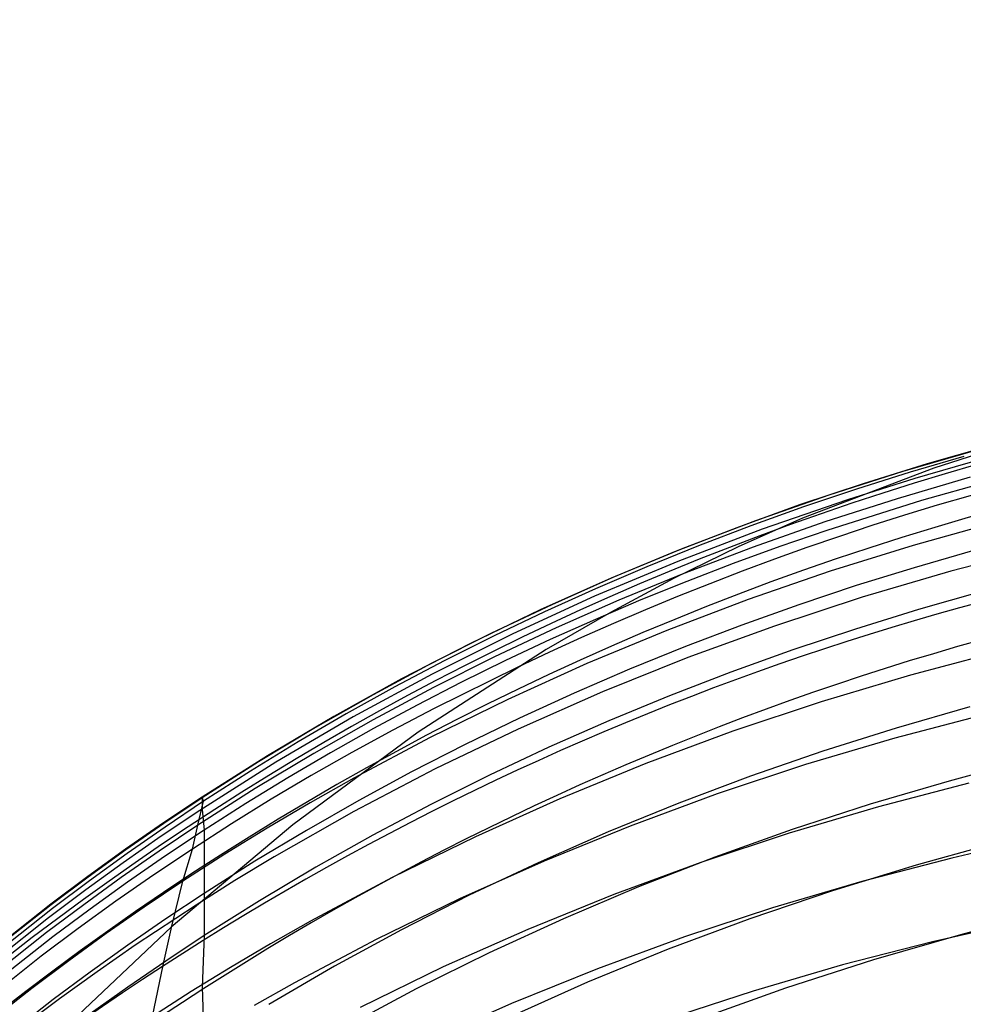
# Model space of a CAD drawing. Extents: x -383 to 1849, y -1185 to -529.
# Tile 849 of 870: x 1822.8 to 1827.75, y -916.56 to -911.39. Entities that reach past the tile are written whole.
import ezdxf

# ---------------------------------------------------------------- set-up
doc = ezdxf.new("R2010")
doc.units = 0
doc.layers.add('PREDEFINITO', color=7, linetype='CONTINUOUS')

msp = doc.modelspace()

# ---------------------------------------------------------------- linework, layer by layer
at = {"layer": 'PREDEFINITO'}
for p, q in [((1827.829916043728, -913.6477987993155, 577.7345837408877), (1827.436939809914, -913.762162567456, 577.7228063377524)), ((1827.902628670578, -913.6259998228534, 575.6608679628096), (1827.563900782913, -913.7224350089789, 575.6534859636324)), ((1827.948265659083, -913.6328807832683, 573.6659040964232), (1827.59902855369, -913.7445129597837, 572.9029159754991)), ((1827.756524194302, -913.6831890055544, 573.8586950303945), (1827.474008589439, -913.7663148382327, 573.8537616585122)), ((1827.856007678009, -913.6957905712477, 571.8737264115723), (1827.499090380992, -913.7988662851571, 571.8711002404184)), ((1827.59902855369, -913.7445129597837, 572.9029159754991), (1826.909779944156, -914.0071041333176, 571.3290369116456)), ((1827.436939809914, -913.762162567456, 577.7228063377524), (1827.047515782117, -913.8869148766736, 577.7106208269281)), ((1827.474008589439, -913.7663148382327, 573.8537616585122), (1827.193309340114, -913.8548520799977, 573.8487663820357)), ((1827.563900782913, -913.7224350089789, 575.6534859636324), (1827.227723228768, -913.8265706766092, 575.6459845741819)), ((1827.499090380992, -913.7988662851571, 571.8711002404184), (1827.145040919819, -913.9105333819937, 571.8685194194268)), ((1827.789893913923, -913.7926761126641, 569.8550061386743), (1827.406244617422, -913.905224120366, 569.8562750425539)), ((1828.03841188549, -913.7738612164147, 581.9204482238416), (1827.534881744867, -913.9143417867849, 581.8982895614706)), ((1827.227723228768, -913.8265706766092, 575.6459845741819), (1826.894299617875, -913.9383946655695, 575.638367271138)), ((1827.193309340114, -913.8548520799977, 573.8487663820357), (1826.914545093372, -913.9487938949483, 573.8437108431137)), ((1827.047515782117, -913.8869148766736, 577.7106208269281), (1826.661964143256, -914.0220374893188, 577.6980334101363)), ((1827.145040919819, -913.9105333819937, 571.8685194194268), (1826.696793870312, -914.0658455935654, 571.8652877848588)), ((1827.406244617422, -913.905224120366, 569.8562750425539), (1827.025967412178, -914.0277248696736, 569.8577839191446)), ((1827.534881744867, -913.9143417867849, 581.8982895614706), (1827.037004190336, -914.0718196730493, 581.8745776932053)), ((1826.894299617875, -913.9383946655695, 575.638367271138), (1826.563833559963, -914.0578948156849, 575.6306375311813)), ((1826.914545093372, -913.9487938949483, 573.8437108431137), (1826.637834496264, -914.0481334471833, 573.838596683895)), ((1826.661964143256, -914.0220374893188, 577.6980334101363), (1826.280605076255, -914.1675121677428, 577.6850502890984)), ((1826.909779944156, -914.0071041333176, 571.3290369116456), (1826.571244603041, -914.1583583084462, 570.5439994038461)), ((1827.025967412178, -914.0277248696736, 569.8577839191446), (1826.649358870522, -914.1601605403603, 569.8595333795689)), ((1827.931655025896, -914.0276005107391, 565.8393756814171), (1827.491190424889, -914.1506052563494, 565.8496799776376)), ((1826.563833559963, -914.0578948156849, 575.6306375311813), (1826.236528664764, -914.1850589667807, 575.6227988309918)), ((1826.696793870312, -914.0658455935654, 571.8652877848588), (1826.254126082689, -914.2351568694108, 571.8621372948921)), ((1826.637834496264, -914.0481334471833, 573.838596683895), (1826.363296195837, -914.1528639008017, 573.8334255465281)), ((1827.037004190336, -914.0718196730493, 581.8745776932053), (1826.790392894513, -914.1569215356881, 581.8621438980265)), ((1826.280605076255, -914.1675121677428, 577.6850502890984), (1825.903758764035, -914.3233206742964, 577.6716776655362)), ((1826.363296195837, -914.1528639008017, 573.8334255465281), (1826.091048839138, -914.2629784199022, 573.8281990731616)), ((1826.571244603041, -914.1583583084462, 570.5439994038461), (1826.235511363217, -914.3236361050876, 569.7663927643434)), ((1826.649358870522, -914.1601605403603, 569.8595333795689), (1826.276715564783, -914.3025133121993, 569.8615240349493)), ((1826.790392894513, -914.1569215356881, 581.8621438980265), (1826.545444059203, -914.2462594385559, 581.8493273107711)), ((1827.491190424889, -914.1506052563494, 565.8496799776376), (1827.054996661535, -914.2866044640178, 565.8607709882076)), ((1827.801426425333, -914.1799350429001, 585.9601414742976), (1827.495580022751, -914.2678924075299, 585.9432432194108)), ((1828.159372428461, -914.1639994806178, 563.8277120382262), (1827.688923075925, -914.2861848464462, 563.8427960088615)), ((1826.236528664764, -914.1850589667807, 575.6227988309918), (1825.912588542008, -914.319874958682, 575.6148546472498)), ((1826.254126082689, -914.2351568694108, 571.8621372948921), (1825.817536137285, -914.4184371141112, 571.8590718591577)), ((1826.091048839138, -914.2629784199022, 573.8281990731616), (1825.821211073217, -914.3784701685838, 573.8229189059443)), ((1826.545444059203, -914.2462594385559, 581.8493273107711), (1826.30224078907, -914.3398289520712, 581.8361297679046)), ((1827.495580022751, -914.2678924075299, 585.9432432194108), (1827.191848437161, -914.3621342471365, 585.9255449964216)), ((1827.688923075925, -914.2861848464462, 563.8427960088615), (1827.223018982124, -914.423014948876, 563.8590361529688)), ((1825.903758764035, -914.3233206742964, 577.6716776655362), (1825.531745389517, -914.4894447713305, 577.657921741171)), ((1825.912588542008, -914.319874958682, 575.6148546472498), (1825.592216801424, -914.4623306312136, 575.6068084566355)), ((1826.235511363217, -914.3236361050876, 569.7663927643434), (1825.899991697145, -914.5037156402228, 568.9959829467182)), ((1826.276715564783, -914.3025133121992, 569.8615240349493), (1825.944324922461, -914.4393709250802, 569.8635264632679)), ((1827.054996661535, -914.2866044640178, 565.8607709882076), (1826.623518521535, -914.4355714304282, 565.8726443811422)), ((1825.821211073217, -914.3784701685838, 573.8229189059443), (1825.55390154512, -914.4993323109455, 573.8175866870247)), ((1826.30224078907, -914.3398289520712, 581.8361297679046), (1826.060866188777, -914.4376256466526, 581.8225531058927)), ((1827.191848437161, -914.3621342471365, 585.9255449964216), (1826.890381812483, -914.462652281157, 585.9070504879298)), ((1825.817536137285, -914.4184371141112, 571.8590718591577), (1825.387522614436, -914.6156562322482, 571.856095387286)), ((1825.944324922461, -914.4393709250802, 569.8635264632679), (1825.615617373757, -914.5842653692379, 569.8657259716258)), ((1826.060866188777, -914.4376256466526, 581.8225531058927), (1825.821403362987, -914.5396450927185, 581.808599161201)), ((1826.623518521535, -914.4355714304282, 565.8726443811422), (1826.197200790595, -914.5974794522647, 565.8852958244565)), ((1827.223018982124, -914.423014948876, 563.8590361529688), (1826.762193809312, -914.5744565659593, 563.8764238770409)), ((1827.851873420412, -914.3934291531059, 587.9903088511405), (1827.518377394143, -914.4880968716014, 587.9701832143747)), ((1825.531745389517, -914.4894447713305, 577.657921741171), (1825.164885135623, -914.6658662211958, 577.6437887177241)), ((1825.592216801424, -914.4623306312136, 575.6068084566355), (1825.275617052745, -914.612413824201, 575.5986637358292)), ((1826.890381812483, -914.462652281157, 585.9070504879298), (1826.591330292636, -914.569438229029, 585.8877633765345)), ((1827.518377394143, -914.4880968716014, 587.9701832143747), (1827.187378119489, -914.5902070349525, 587.9489631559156)), ((1825.55390154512, -914.4993323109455, 573.8175866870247), (1825.289238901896, -914.6255580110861, 573.8122040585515)), ((1825.899991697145, -914.5037156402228, 568.9959829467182), (1825.563395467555, -914.6987655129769, 568.2296388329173)), ((1825.821403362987, -914.5396450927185, 581.808599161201), (1825.583935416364, -914.6458828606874, 581.7942697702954)), ((1825.615617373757, -914.5842653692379, 569.8657259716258), (1825.290810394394, -914.7371835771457, 569.8681230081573)), ((1826.591330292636, -914.569438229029, 585.8877633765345), (1826.29484402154, -914.6824838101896, 585.8676873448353)), ((1826.762193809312, -914.5744565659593, 563.8764238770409), (1826.306981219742, -914.7404764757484, 563.8949505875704)), ((1827.187378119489, -914.5902070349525, 587.9489631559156), (1826.859069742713, -914.6997489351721, 587.9266536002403)), ((1825.275617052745, -914.612413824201, 575.5986637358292), (1824.962992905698, -914.7701123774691, 575.5904239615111)), ((1825.387522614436, -914.6156562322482, 571.856095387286), (1824.964584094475, -914.8267841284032, 571.8532117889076)), ((1825.289238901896, -914.6255580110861, 573.8122040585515), (1825.027341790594, -914.7571404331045, 573.8067726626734)), ((1825.583935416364, -914.6458828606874, 581.7942697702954), (1825.348545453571, -914.7563345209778, 581.7795667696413)), ((1826.197200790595, -914.5974794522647, 565.8852958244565), (1825.776488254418, -914.7723018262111, 565.8987209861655)), ((1825.164885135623, -914.6658662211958, 577.6437887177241), (1824.803498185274, -914.8525667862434, 577.6292847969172)), ((1825.563395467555, -914.6987655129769, 568.2296388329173), (1824.890992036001, -915.1322728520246, 566.710253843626)), ((1826.29484402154, -914.6824838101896, 585.8676873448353), (1826.001073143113, -914.8017807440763, 585.8468260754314)), ((1826.859069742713, -914.6997489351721, 587.9266536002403), (1826.533646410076, -914.8167118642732, 587.9032594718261)), ((1825.290810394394, -914.7371835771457, 569.8681230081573), (1824.970121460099, -914.8981124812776, 569.8707180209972)), ((1826.306981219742, -914.7404764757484, 563.8949505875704), (1825.857914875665, -914.9210414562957, 563.9146076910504)), ((1827.949328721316, -914.7070462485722, 559.8353062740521), (1827.475984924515, -914.8324305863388, 559.8600977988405)), ((1824.962992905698, -914.7701123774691, 575.5904239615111), (1824.654547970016, -914.9354141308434, 575.5820926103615)), ((1825.027341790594, -914.7571404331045, 573.8067726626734), (1824.768328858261, -914.8940727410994, 573.8012941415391)), ((1825.41367533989, -914.7905809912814, 567.8877417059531), (1824.973689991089, -915.0071844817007, 567.8975549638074)), ((1825.348545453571, -914.7563345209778, 581.7795667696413), (1825.115316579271, -914.8709956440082, 581.7644919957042)), ((1825.776488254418, -914.7723018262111, 565.8987209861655), (1825.361825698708, -914.9600118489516, 565.9129155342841)), ((1826.001073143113, -914.8017807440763, 585.8468260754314), (1825.710167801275, -914.9273207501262, 585.8251832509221)), ((1824.803498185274, -914.8525667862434, 577.6292847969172), (1824.447904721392, -915.0495282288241, 577.6144161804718)), ((1824.964584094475, -914.8267841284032, 571.8532117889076), (1824.54921915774, -915.051790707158, 571.8504249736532)), ((1826.533646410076, -914.8167118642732, 587.9032594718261), (1826.211302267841, -914.9410851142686, 587.8787856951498)), ((1827.475984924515, -914.8324305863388, 559.8600977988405), (1827.007373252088, -914.972702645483, 559.8866154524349)), ((1824.768328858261, -914.8940727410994, 573.8012941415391), (1824.512318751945, -915.0363480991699, 573.795770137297)), ((1824.970121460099, -914.8981124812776, 569.8707180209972), (1824.653768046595, -915.067039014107, 569.8735114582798)), ((1825.115316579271, -914.8709956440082, 581.7644919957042), (1824.884331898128, -914.989861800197, 581.7490472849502)), ((1824.654547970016, -914.9354141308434, 575.5820926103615), (1824.350485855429, -915.1083069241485, 575.5736731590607)), ((1825.857914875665, -914.9210414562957, 563.9146076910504), (1825.415528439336, -915.1161182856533, 563.9353865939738)), ((1825.710167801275, -914.9273207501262, 585.8251832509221), (1825.422278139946, -915.0590955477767, 585.802762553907)), ((1826.211302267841, -914.9410851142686, 587.8787856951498), (1825.892231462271, -915.0728579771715, 587.8532371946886)), ((1824.884331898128, -914.989861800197, 581.7490472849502), (1824.655674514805, -915.1129285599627, 581.7332344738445)), ((1824.973689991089, -915.0071844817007, 567.8975549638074), (1824.756692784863, -915.1210998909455, 567.9026980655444)), ((1825.361825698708, -914.9600118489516, 565.9129155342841), (1824.953657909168, -915.1605828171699, 565.9278751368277)), ((1827.007373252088, -914.972702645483, 559.8866154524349), (1826.544039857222, -915.1278316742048, 559.9148446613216)), ((1827.788283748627, -914.9996321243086, 592.0614807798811), (1827.400662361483, -915.1111145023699, 592.0329551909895)), ((1824.447904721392, -915.0495282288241, 577.6144161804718), (1824.098424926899, -915.2567323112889, 577.5991890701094)), ((1824.54921915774, -915.051790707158, 571.8504249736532), (1824.141926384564, -915.290645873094, 571.8477388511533)), ((1824.512318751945, -915.0363480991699, 573.795770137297), (1824.259430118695, -915.183959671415, 573.790202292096)), ((1825.422278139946, -915.0590955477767, 585.802762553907), (1825.137554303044, -915.1970968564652, 585.7795676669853)), ((1827.868259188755, -915.0386810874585, 557.8491188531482), (1827.394288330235, -915.1634411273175, 557.8786371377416)), ((1824.350485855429, -915.1083069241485, 575.5736731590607), (1824.051010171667, -915.2887785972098, 575.5651690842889)), ((1824.653768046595, -915.067039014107, 569.8735114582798), (1824.341967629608, -915.2439501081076, 569.8765037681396)), ((1824.655674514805, -915.1129285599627, 581.7332344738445), (1824.429427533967, -915.240191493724, 581.7170553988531)), ((1825.892231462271, -915.0728579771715, 587.8532371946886), (1825.576628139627, -915.2120197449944, 587.8266188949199)), ((1827.400662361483, -915.1111145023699, 592.0329551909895), (1827.01652482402, -915.232614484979, 592.0025229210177)), ((1824.890992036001, -915.1322728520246, 566.710253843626), (1824.231535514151, -915.6193205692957, 565.209345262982)), ((1824.756692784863, -915.1210998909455, 567.9026980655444), (1824.541785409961, -915.2387528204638, 567.9079984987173)), ((1824.953657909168, -915.1605828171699, 565.9278751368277), (1824.552429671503, -915.3739880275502, 565.9435954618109)), ((1825.415528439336, -915.1161182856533, 563.9353865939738), (1824.980355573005, -915.3256737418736, 563.9572787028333)), ((1826.544039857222, -915.1278316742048, 559.9148446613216), (1826.086530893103, -915.2977869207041, 559.9447708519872)), ((1827.394288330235, -915.1634411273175, 557.8786371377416), (1826.925087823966, -915.3030192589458, 557.910144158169)), ((1824.259430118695, -915.183959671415, 573.790202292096), (1824.009781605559, -915.3369006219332, 573.7845922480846)), ((1825.137554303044, -915.1970968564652, 585.7795676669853), (1824.85614643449, -915.3413163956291, 585.7556022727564)), ((1825.576628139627, -915.2120197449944, 587.8266188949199), (1825.264686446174, -915.3585597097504, 587.7989357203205)), ((1824.098424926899, -915.2567323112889, 577.5991890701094), (1823.755378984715, -915.4741607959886, 577.5836096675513)), ((1824.341967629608, -915.2439501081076, 569.8765037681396), (1824.03493768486, -915.4288326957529, 569.8796953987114)), ((1824.429427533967, -915.240191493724, 581.7170553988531), (1824.205674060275, -915.3716461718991, 581.7005118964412)), ((1824.541785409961, -915.2387528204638, 567.9079984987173), (1824.329037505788, -915.360139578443, 567.9134560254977)), ((1827.01652482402, -915.232614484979, 592.0025229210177), (1826.636178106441, -915.36411570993, 591.9701924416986)), ((1824.141926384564, -915.290645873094, 571.8477388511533), (1823.743204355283, -915.5433195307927, 571.8451573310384)), ((1824.051010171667, -915.2887785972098, 575.5651690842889), (1823.75632452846, -915.4768169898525, 575.5565838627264)), ((1826.086530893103, -915.2977869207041, 559.9447708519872), (1825.635392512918, -915.4825376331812, 559.976379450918)), ((1826.925087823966, -915.3030192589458, 557.910144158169), (1826.461208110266, -915.4573833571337, 557.9436215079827)), ((1828.096805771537, -915.2786466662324, 594.0964341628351), (1827.678887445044, -915.3891292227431, 594.0651725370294)), ((1824.009781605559, -915.3369006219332, 573.7845922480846), (1823.763491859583, -915.4951641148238, 573.7789416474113)), ((1824.205674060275, -915.3716461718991, 581.7005118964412), (1823.984497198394, -915.5072881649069, 581.6836058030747)), ((1824.329037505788, -915.360139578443, 567.9134560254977), (1824.11851871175, -915.4852564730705, 567.9190704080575)), ((1824.980355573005, -915.3256737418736, 563.9572787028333), (1824.552929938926, -915.549674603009, 563.9802754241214)), ((1824.85614643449, -915.3413163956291, 585.7556022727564), (1824.578204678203, -915.4917458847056, 585.7308700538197)), ((1825.264686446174, -915.3585597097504, 587.7989357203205), (1824.956600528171, -915.5124671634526, 587.7701925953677)), ((1826.636178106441, -915.36411570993, 591.9701924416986), (1826.259929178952, -915.5056018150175, 591.9359722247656)), ((1824.552429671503, -915.3739880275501, 565.9435954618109), (1824.32393847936, -915.5031326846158, 565.9530236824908)), ((1827.678887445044, -915.3891292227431, 594.0651725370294), (1827.264717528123, -915.5110617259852, 594.0314810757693)), ((1827.78217935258, -915.4007073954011, 555.8692191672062), (1827.308340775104, -915.5248348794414, 555.9033722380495)), ((1823.755378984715, -915.4741607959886, 577.5836096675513), (1823.553015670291, -915.6093387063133, 577.574107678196)), ((1823.75632452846, -915.4768169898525, 575.5565838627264), (1823.553974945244, -915.6122626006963, 575.5505572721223)), ((1824.03493768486, -915.4288326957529, 569.8796953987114), (1823.732895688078, -915.6216737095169, 569.8830867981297)), ((1823.763491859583, -915.4951641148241, 573.7789416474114), (1823.755378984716, -915.4741607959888, 577.5836096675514)), ((1823.755378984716, -915.4741607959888, 577.5836096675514), (1823.756579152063, -915.539152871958, 579.657541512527)), ((1826.461208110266, -915.4573833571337, 557.9436215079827), (1826.00319962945, -915.6265012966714, 557.9790507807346)), ((1823.763491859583, -915.4951641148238, 573.7789416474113), (1823.561280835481, -915.6308379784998, 573.774212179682)), ((1823.732895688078, -915.6216737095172, 569.88308679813), (1823.763491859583, -915.4951641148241, 573.7789416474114)), ((1823.984497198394, -915.5072881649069, 581.6836058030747), (1823.765980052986, -915.6471130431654, 581.6663389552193)), ((1824.11851871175, -915.4852564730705, 567.9190704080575), (1823.910298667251, -915.614099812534, 567.9248414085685)), ((1824.32393847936, -915.5031326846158, 565.9530236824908), (1824.097998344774, -915.6365479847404, 565.9627035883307)), ((1824.578204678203, -915.4917458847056, 585.7308700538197), (1824.303879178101, -915.6483770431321, 585.7053746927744)), ((1824.956600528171, -915.5124671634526, 587.7701925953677), (1824.652564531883, -915.6737313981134, 587.7403944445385)), ((1825.635392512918, -915.4825376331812, 559.976379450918), (1825.191170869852, -915.6820530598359, 560.0096558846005)), ((1826.259929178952, -915.5056018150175, 591.9359722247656), (1825.888085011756, -915.6570564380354, 591.8998707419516)), ((1827.308340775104, -915.5248348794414, 555.9033722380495), (1826.839282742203, -915.6637350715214, 555.9397826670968)), ((1827.264717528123, -915.5110617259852, 594.0314810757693), (1826.854674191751, -915.6444259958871, 593.9953702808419)), ((1823.743204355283, -915.5433195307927, 571.8451573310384), (1823.54099258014, -915.6790713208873, 571.8438675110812)), ((1823.756579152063, -915.539152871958, 579.657541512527), (1823.765980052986, -915.6471130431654, 581.6663389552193)), ((1824.552929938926, -915.549674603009, 563.9802754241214), (1824.133785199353, -915.7880876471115, 564.0043681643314)), ((1823.553015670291, -915.6093387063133, 577.574107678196), (1823.353108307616, -915.7481206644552, 577.5644846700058)), ((1823.553974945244, -915.6122626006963, 575.5505572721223), (1823.354079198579, -915.7513130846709, 575.5444947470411)), ((1823.561280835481, -915.6308379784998, 573.774212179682), (1823.361506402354, -915.770127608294, 573.7694571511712)), ((1823.732895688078, -915.6216737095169, 569.8830867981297), (1823.530618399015, -915.7572277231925, 569.8855051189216)), ((1824.231535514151, -915.6193205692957, 565.209345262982), (1823.592325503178, -916.1566265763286, 563.7275767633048)), ((1823.910298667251, -915.614099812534, 567.9248414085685), (1823.704447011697, -915.7466659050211, 567.9307687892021)), ((1823.704447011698, -915.7466659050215, 567.9307687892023), (1823.732895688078, -915.6216737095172, 569.88308679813)), ((1826.00319962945, -915.6265012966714, 557.9790507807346), (1825.551612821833, -915.810340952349, 558.0164135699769)), ((1823.54099258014, -915.6790713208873, 571.8438675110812), (1823.341225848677, -915.8184322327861, 571.842606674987)), ((1823.765980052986, -915.6471130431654, 581.6663389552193), (1823.563775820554, -915.7818670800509, 581.649840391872)), ((1823.765980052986, -915.6471130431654, 581.6663389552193), (1823.766677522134, -915.9802112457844, 585.652109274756)), ((1824.097998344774, -915.6365479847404, 565.9627035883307), (1823.874695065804, -915.7742287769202, 565.9726343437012)), ((1824.303879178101, -915.6483770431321, 585.7053746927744), (1824.033320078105, -915.8112015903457, 585.67911987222)), ((1824.652564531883, -915.6737313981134, 587.7403944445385), (1824.352772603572, -915.8423417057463, 587.7095461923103)), ((1825.191170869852, -915.6820530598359, 560.0096558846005), (1824.754412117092, -915.8963024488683, 560.044585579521)), ((1825.888085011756, -915.6570564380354, 591.8998707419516), (1825.520952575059, -915.818463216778, 591.86189646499)), ((1826.839282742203, -915.6637350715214, 555.9397826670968), (1826.375555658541, -915.8173761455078, 555.9784289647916)), ((1826.854674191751, -915.6444259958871, 593.9953702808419), (1826.449135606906, -915.7892038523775, 593.9568506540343)), ((1827.950094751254, -915.7090130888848, 596.085072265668), (1827.506438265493, -915.8308323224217, 596.0482694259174)), ((1828.170108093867, -915.6854697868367, 553.8584415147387), (1827.69299591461, -915.7940232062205, 553.8946165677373)), ((1823.353108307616, -915.7481206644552, 577.5644846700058), (1823.15568741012, -915.890445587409, 577.5547439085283)), ((1823.354079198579, -915.7513130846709, 575.5444947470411), (1823.15666785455, -915.8939073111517, 575.5383980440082)), ((1823.361506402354, -915.770127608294, 573.7694571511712), (1823.164199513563, -915.912971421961, 573.7646779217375)), ((1823.530618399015, -915.7572277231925, 569.8855051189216), (1823.330775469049, -915.8963887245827, 569.8880145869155)), ((1823.563775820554, -915.7818670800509, 581.649840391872), (1823.364009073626, -915.9202259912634, 581.633033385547)), ((1823.704447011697, -915.7466659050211, 567.9307687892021), (1823.502094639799, -915.8822120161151, 567.9368193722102)), ((1823.654114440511, -915.9161699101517, 565.9828151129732), (1823.704447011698, -915.7466659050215, 567.9307687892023)), ((1823.874695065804, -915.7742287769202, 565.9726343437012), (1823.654114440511, -915.9161699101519, 565.9828151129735)), ((1823.341225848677, -915.8184322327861, 571.842606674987), (1823.143934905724, -915.9613408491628, 571.8413749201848)), ((1824.033320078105, -915.8112015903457, 585.67911987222), (1823.766677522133, -915.980211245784, 585.6521092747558)), ((1824.133785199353, -915.7880876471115, 564.0043681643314), (1823.927484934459, -915.9126883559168, 564.016822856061)), ((1825.551612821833, -915.810340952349, 558.0164135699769), (1825.106998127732, -916.0088701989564, 558.0556914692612)), ((1825.520952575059, -915.818463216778, 591.86189646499), (1825.158838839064, -915.9898057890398, 591.8220578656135)), ((1826.375555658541, -915.8173761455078, 555.9784289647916), (1825.917709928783, -915.9857262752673, 556.0192896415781)), ((1826.449135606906, -915.7892038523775, 593.9568506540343), (1826.048479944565, -915.9453771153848, 593.9159326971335)), ((1827.506438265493, -915.8308323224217, 596.0482694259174), (1827.067204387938, -915.9655738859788, 596.0084536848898)), ((1827.69299591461, -915.7940232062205, 553.8946165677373), (1827.220092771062, -915.9173420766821, 553.9333457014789)), ((1823.15568741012, -915.890445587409, 577.5547439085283), (1822.960783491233, -916.0362523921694, 577.5448886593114)), ((1823.502094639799, -915.8822120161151, 567.9368193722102), (1823.302185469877, -916.0213763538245, 567.9430217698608)), ((1824.352772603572, -915.8423417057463, 587.7095461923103), (1824.057418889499, -916.018287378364, 587.67765276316)), ((1823.15666785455, -915.8939073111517, 575.5383980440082), (1822.96177147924, -916.0399841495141, 575.5322689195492)), ((1823.164199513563, -915.912971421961, 573.7646779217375), (1822.969391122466, -916.0593078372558, 573.7598758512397)), ((1823.330775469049, -915.8963887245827, 569.8880145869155), (1823.133398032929, -916.0390955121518, 569.8906139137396)), ((1823.364009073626, -915.9202259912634, 581.633033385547), (1823.166710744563, -916.0621284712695, 581.6159244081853)), ((1823.654114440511, -915.9161699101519, 565.9828151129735), (1823.451951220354, -916.0516671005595, 565.992483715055)), ((1823.596950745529, -916.1523223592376, 563.7353900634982), (1823.654114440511, -915.9161699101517, 565.9828151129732)), ((1823.927484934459, -915.9126883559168, 564.016822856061), (1823.723455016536, -916.0408796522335, 564.0295483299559)), ((1824.754412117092, -915.8963024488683, 560.044585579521), (1824.325662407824, -916.1252550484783, 560.0811539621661)), ((1827.220092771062, -915.9173420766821, 553.9333457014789), (1826.75194410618, -916.0553967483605, 553.9746049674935)), ((1823.143934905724, -915.9613408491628, 571.8413749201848), (1822.949150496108, -916.1077357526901, 571.8401723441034)), ((1823.766677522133, -915.980211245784, 585.6521092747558), (1823.564444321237, -916.1143293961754, 585.6308342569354)), ((1823.766677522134, -915.9802112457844, 585.652109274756), (1823.766697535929, -916.2015577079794, 587.644719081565)), ((1825.158838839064, -915.9898057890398, 591.8220578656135), (1824.802050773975, -916.171067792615, 591.7803634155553)), ((1825.917709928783, -915.9857262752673, 556.0192896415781), (1825.466295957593, -916.168753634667, 556.0623432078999)), ((1826.048479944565, -915.9453771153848, 593.9159326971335), (1825.653085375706, -916.1129276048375, 593.8726269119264)), ((1827.067204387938, -915.9655738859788, 596.0084536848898), (1826.632848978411, -916.1132129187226, 595.9656388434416)), ((1822.960783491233, -916.0362523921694, 577.5448886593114), (1822.578648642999, -916.3380673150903, 577.5248477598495)), ((1822.96177147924, -916.0399841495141, 575.5322689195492), (1822.579645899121, -916.3423411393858, 575.519920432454)), ((1823.133398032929, -916.0390955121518, 569.8906139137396), (1822.938517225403, -916.185286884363, 569.8933018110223)), ((1823.302185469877, -916.0213763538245, 567.9430217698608), (1823.104750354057, -916.1640972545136, 567.9493732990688)), ((1823.723455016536, -916.0408796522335, 564.0295483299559), (1823.403083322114, -916.2526205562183, 564.0503892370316)), ((1824.057418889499, -916.018287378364, 587.67765276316), (1823.766697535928, -916.2015577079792, 587.6447190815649)), ((1825.106998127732, -916.0088701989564, 558.0556914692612), (1824.669905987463, -916.2220569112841, 558.0968660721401)), ((1822.969391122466, -916.0593078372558, 573.7598758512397), (1822.587393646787, -916.3622121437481, 573.750208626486)), ((1823.166710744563, -916.0621284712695, 581.6159244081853), (1822.97191176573, -916.2075132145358, 581.598519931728)), ((1823.451951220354, -916.0516671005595, 565.992483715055), (1823.252236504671, -916.1907663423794, 566.0023628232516)), ((1826.75194410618, -916.0553967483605, 553.9746049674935), (1826.289095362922, -916.2081575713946, 554.018370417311)), ((1828.225310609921, -916.0726814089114, 598.0920410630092), (1827.751812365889, -916.1933006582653, 598.0524653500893)), ((1822.949150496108, -916.1077357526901, 571.8401723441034), (1822.567224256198, -916.4107387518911, 571.8378551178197)), ((1823.564444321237, -916.1143293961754, 585.6308342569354), (1823.364645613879, -916.2520370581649, 585.6091233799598)), ((1824.325662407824, -916.1252550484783, 560.0811539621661), (1824.11446161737, -916.2452354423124, 560.1000481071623)), ((1825.653085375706, -916.1129276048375, 593.8726269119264), (1825.263330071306, -916.2918371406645, 593.8269438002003)), ((1826.632848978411, -916.1132129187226, 595.9656388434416), (1826.203827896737, -916.27372455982, 595.919838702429)), ((1828.06969209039, -916.1260213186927, 551.890499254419), (1827.592365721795, -916.2336730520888, 551.9310247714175)), ((1822.938517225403, -916.185286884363, 569.8933018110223), (1822.556370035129, -916.4878785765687, 569.8989381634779)), ((1823.104750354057, -916.1640972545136, 567.9493732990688), (1822.909820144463, -916.3103130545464, 567.9558712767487)), ((1823.592325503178, -916.1566265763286, 563.7275767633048), (1822.972497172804, -916.7435172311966, 562.2664949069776)), ((1823.252236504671, -916.1907663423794, 566.0023628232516), (1823.055000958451, -916.3334063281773, 566.0124484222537)), ((1823.550343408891, -916.3565889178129, 562.096449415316), (1823.596950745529, -916.1523223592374, 563.7353900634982)), ((1824.802050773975, -916.171067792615, 591.7803634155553), (1824.450895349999, -916.3622328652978, 591.7368215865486)), ((1825.466295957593, -916.168753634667, 556.0623432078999), (1825.021864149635, -916.3664263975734, 556.1075681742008)), ((1827.751812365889, -916.1933006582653, 598.0524653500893), (1827.28301845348, -916.3284527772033, 598.0091950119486)), ((1822.97191176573, -916.2075132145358, 581.598519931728), (1822.589935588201, -916.508484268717, 581.562850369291)), ((1823.364645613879, -916.2520370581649, 585.6091233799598), (1823.167312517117, -916.3932732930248, 585.5869852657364)), ((1823.403083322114, -916.2526205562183, 564.0503892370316), (1823.203413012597, -916.3913133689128, 564.0639310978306)), ((1823.766697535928, -916.2015577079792, 587.6447190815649), (1823.564475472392, -916.3352490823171, 587.6208620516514)), ((1823.766697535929, -916.2015577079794, 587.644719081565), (1823.756094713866, -916.4734242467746, 589.651129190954)), ((1824.11446161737, -916.2452354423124, 560.1000481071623), (1823.905467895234, -916.368880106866, 560.1193464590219)), ((1824.669905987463, -916.2220569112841, 558.0968660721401), (1824.24088684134, -916.4498689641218, 558.1399189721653)), ((1826.289095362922, -916.2081575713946, 554.018370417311), (1825.832091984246, -916.3755948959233, 554.0646181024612)), ((1827.592365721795, -916.2336730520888, 551.9310247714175), (1827.119269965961, -916.3560596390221, 551.974379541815)), ((1825.263330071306, -916.2918371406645, 593.8269438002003), (1824.879592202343, -916.482087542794, 593.778893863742)), ((1826.203827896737, -916.27372455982, 595.919838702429), (1825.780597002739, -916.4470839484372, 595.8710670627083)), ((1822.909820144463, -916.3103130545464, 567.9558712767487), (1822.527597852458, -916.6129826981, 567.9692958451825)), ((1823.055000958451, -916.3334063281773, 566.0124484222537), (1822.860275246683, -916.4795257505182, 566.0227364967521)), ((1823.564475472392, -916.3352490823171, 587.6208620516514), (1823.364686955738, -916.4725202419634, 587.5964994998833)), ((1823.494374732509, -916.6271468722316, 560.1591484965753), (1823.550343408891, -916.3565889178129, 562.096449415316)), ((1827.119269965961, -916.3560596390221, 551.974379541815), (1826.650952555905, -916.493154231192, 552.0205368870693)), ((1827.28301845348, -916.3284527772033, 598.0091950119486), (1826.819474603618, -916.4781095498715, 597.9622468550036)), ((1823.167312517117, -916.3932732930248, 585.5869852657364), (1822.972476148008, -916.5379771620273, 585.5644285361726)), ((1823.203413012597, -916.3913133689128, 564.0639310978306), (1823.00622367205, -916.5335342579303, 564.0777363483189)), ((1823.905467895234, -916.368880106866, 560.1193464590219), (1823.698749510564, -916.496185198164, 560.139047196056)), ((1824.450895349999, -916.3622328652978, 591.7368215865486), (1824.105679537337, -916.5632846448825, 591.6914408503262)), ((1825.021864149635, -916.3664263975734, 556.1075681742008), (1824.584964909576, -916.578712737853, 556.1549430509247)), ((1825.832091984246, -916.3755948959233, 554.0646181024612), (1825.381479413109, -916.5576790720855, 554.1133240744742)), ((1824.24088684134, -916.4498689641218, 558.1399189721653), (1824.029576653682, -916.5692494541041, 558.1621440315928)), ((1825.780597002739, -916.4470839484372, 595.8710670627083), (1825.363612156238, -916.6332662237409, 595.8193377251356)), ((1822.860275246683, -916.4795257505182, 566.0227364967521), (1822.478475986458, -916.7819576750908, 566.0439040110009)), ((1823.364686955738, -916.4725202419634, 587.5964994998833), (1823.167363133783, -916.6133104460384, 587.571641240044)), ((1823.698749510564, -916.496185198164, 560.139047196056), (1823.494374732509, -916.6271468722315, 560.1591484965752)), ((1823.756094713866, -916.4734242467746, 589.651129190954), (1823.766710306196, -916.7742067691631, 591.6442296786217)), ((1824.879592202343, -916.482087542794, 593.778893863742), (1824.502249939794, -916.6836606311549, 593.7284876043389)), ((1826.650952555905, -916.493154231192, 552.0205368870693), (1826.187961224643, -916.6449299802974, 552.0694701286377)), ((1826.819474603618, -916.4781095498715, 597.9622468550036), (1826.361726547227, -916.6422427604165, 597.9116376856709)), ((1822.972476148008, -916.5379771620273, 585.5644285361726), (1822.590418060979, -916.837544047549, 585.5180937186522)), ((1823.00622367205, -916.5335342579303, 564.0777363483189), (1822.811545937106, -916.6792223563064, 564.091799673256)), ((1825.381479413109, -916.5576790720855, 554.1133240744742), (1824.937803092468, -916.75438045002, 554.1644643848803))]:
    msp.add_line(p, q, dxfattribs=at)
at = {"layer": 'PREDEFINITO', "extrusion": (0.001264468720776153, 0.04270824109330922, 0.999086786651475)}
msp.add_arc((-1858.565110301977, 897.1737271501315, 530.6082208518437), 14.9974366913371, 125.1953050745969, 297.2997336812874, dxfattribs=at)
at = {"layer": 'PREDEFINITO', "extrusion": (0.01527697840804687, 0.101694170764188, 0.9946984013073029)}
msp.add_arc((-1949.427669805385, 700.9212284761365, 493.7866391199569), 14.99696096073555, 132.0550495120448, 314.6365593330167, dxfattribs=at)
at = {"layer": 'PREDEFINITO', "extrusion": (-0.01680346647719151, -0.114563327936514, 0.9932738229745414)}
msp.add_arc((1947.266360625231, -580.7659228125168, 654.0302628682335), 14.9416585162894, 95.84327124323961, 275.2787165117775, dxfattribs=at)
at = {"layer": 'PREDEFINITO', "extrusion": (-0.01682422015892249, -0.171810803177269, 0.9849862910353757)}
msp.add_arc((1913.771170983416, -633.2235835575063, 707.5748562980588), 14.96078830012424, 82.65114577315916, 280.0999895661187, dxfattribs=at)
at = {"layer": 'PREDEFINITO', "extrusion": (-0.0169148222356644, -0.07459487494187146, 0.9970704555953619)}
msp.add_arc((1991.818707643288, -454.2157462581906, 615.4053433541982), 14.93819540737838, 107.3243062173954, 274.6342481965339, dxfattribs=at)
at = {"layer": 'PREDEFINITO', "extrusion": (-0.01683288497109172, -0.3075132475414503, 0.9513949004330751)}
msp.add_arc((1880.171093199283, -604.8759386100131, 826.0284236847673), 14.97897654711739, 55.8389829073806, 295.2730315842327, dxfattribs=at)

doc.saveas('drawing.dxf')
